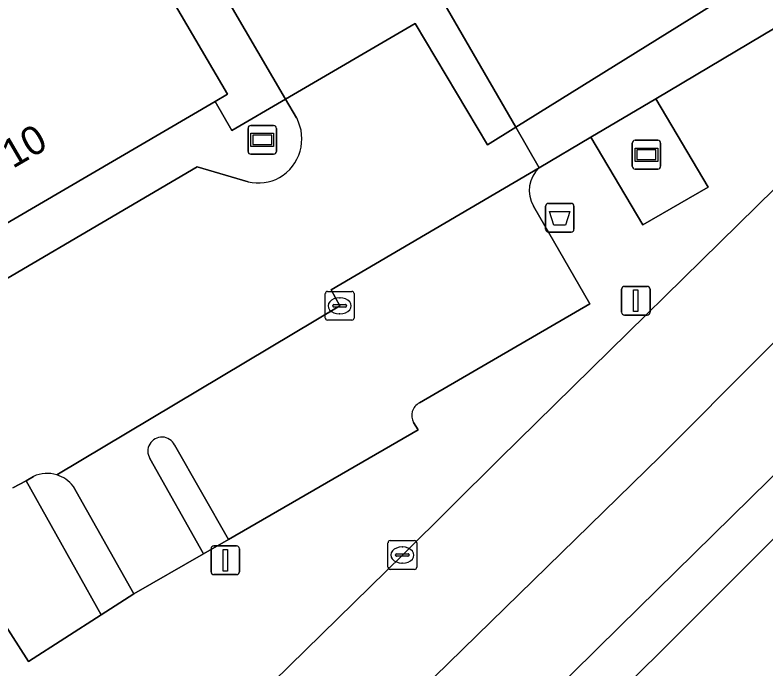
# Model space of a CAD drawing. Extents: x 157320 to 158835, y 386650 to 388491.
# Drawn here: x 158369.58 to 158395.7, y 386907.25 to 386930.01 of the extents above; entities that cross this region are included whole.
import ezdxf

# ---------------------------------------------------------------- set-up
doc = ezdxf.new("R2010")
doc.units = 0
for name, color, linetype in [('IMGEO_Afvalbak', 7, 'Continuous'), ('IMGEO_Berm_groen', 7, 'Continuous'), ('IMGEO_Kolk', 7, 'Continuous'), ('IMGEO_Lichtmast', 7, 'Continuous'), ('IMGEO_Pand', 7, 'Continuous'), ('IMGEO_Pand_nummerreeks', 7, 'Continuous'), ('IMGEO_Parkeervlak_open', 7, 'Continuous'), ('IMGEO_Reclamebord', 7, 'Continuous'), ('IMGEO_Rijbaan_lokaal_gesloten', 7, 'Continuous'), ('IMGEO_Rijbaan_lokaal_open', 7, 'Continuous'), ('IMGEO_Rijbaan_regionaal_gesloten', 7, 'Continuous'), ('IMGEO_Voetpad_open', 7, 'Continuous')]:
    doc.layers.add(name, color=color, linetype=linetype)

msp = doc.modelspace()

# ---------------------------------------------------------------- linework, layer by layer
at = {"layer": 'IMGEO_Afvalbak'}
for p, q in [((158388.057, 386922.552), (158388.057, 386923.352)), ((158388.057, 386923.352), (158388.057, 386922.552)), ((158388.157, 386923.452), (158388.947, 386923.452)), ((158388.947, 386923.452), (158388.157, 386923.452)), ((158389.047, 386923.352), (158389.047, 386922.552)), ((158389.047, 386922.552), (158389.047, 386923.352)), ((158388.947, 386922.452), (158388.157, 386922.452)), ((158388.157, 386922.452), (158388.947, 386922.452))]:
    msp.add_line(p, q, dxfattribs=at)
msp.add_lwpolyline([(158388.2, 386923.166), (158388.904, 386923.166), (158388.755, 386922.696), (158388.349, 386922.696), (158388.2, 386923.166)], dxfattribs=at)
for centre, start, end in [((158388.157, 386923.352), 90, 180), ((158388.157, 386923.352), 90, 180), ((158388.947, 386923.352), 0, 90), ((158388.947, 386923.352), 360, 90), ((158388.157, 386922.552), 180, 270), ((158388.157, 386922.552), 180, 270), ((158388.947, 386922.552), 270, 0), ((158388.947, 386922.552), 270, 0)]:
    msp.add_arc(centre, 0.1, start, end, dxfattribs=at)
at = {"layer": 'IMGEO_Berm_groen'}
for points in [[(158372.806, 386901.166), (158372.905, 386901.259), (158374.145, 386902.471), (158376.321, 386904.599), (158383.073, 386911.212), (158386.453, 386914.565), (158397.335, 386925.232), (158410.734, 386938.407), (158412.242, 386939.717), (158414.539, 386941.65), (158427.982, 386952.457)], [(158397.459, 386930.391), (158391.902, 386927.093), (158393.72, 386924.02), (158391.448, 386922.704), (158389.63, 386925.759), (158387.837, 386924.685)], [(158387.638, 386923.359), (158389.596, 386919.959), (158383.666, 386916.506)], [(158383.464, 386915.826), (158383.618, 386915.574), (158377.021, 386911.75), (158376.151, 386911.259), (158373.726, 386909.862), (158372.582, 386909.128), (158370.057, 386907.508), (158366.783, 386912.611)]]:
    msp.add_lwpolyline(points, dxfattribs=at)
for centre, radius, start, end in [((158388.553, 386923.9), 1.063, 132.3623, 210.5677), ((158383.882, 386916.072), 0.485, 116.4063, 210.5046)]:
    msp.add_arc(centre, radius, start, end, dxfattribs=at)
at = {"layer": 'IMGEO_Kolk'}
for p, q in [((158380.464, 386920.388), (158381.316, 386920.388)), ((158380.389, 386919.462), (158380.389, 386920.314)), ((158380.877, 386920.168), (158380.902, 386920.168)), ((158381.39, 386920.314), (158381.39, 386919.462)), ((158380.648, 386919.882), (158380.648, 386919.894)), ((158381.086, 386919.845), (158380.688, 386919.845)), ((158380.691, 386919.931), (158381.089, 386919.931)), ((158381.132, 386919.894), (158381.132, 386919.882)), ((158380.9, 386919.608), (158380.875, 386919.608)), ((158381.316, 386919.388), (158380.464, 386919.388)), ((158382.571, 386910.787), (158382.571, 386911.639)), ((158382.646, 386911.713), (158383.498, 386911.713)), ((158383.059, 386911.493), (158383.084, 386911.493)), ((158383.572, 386911.639), (158383.572, 386910.787)), ((158382.873, 386911.256), (158383.271, 386911.256)), ((158382.83, 386911.207), (158382.83, 386911.219)), ((158383.268, 386911.17), (158382.87, 386911.17)), ((158383.314, 386911.219), (158383.314, 386911.207)), ((158383.498, 386910.713), (158382.646, 386910.713)), ((158383.082, 386910.933), (158383.057, 386910.933))]:
    msp.add_line(p, q, dxfattribs=at)
for points in [[(158380.464, 386920.388), (158381.316, 386920.388)], [(158380.389, 386919.462), (158380.389, 386920.314)], [(158381.39, 386920.314), (158381.39, 386919.462)], [(158381.316, 386919.388), (158380.464, 386919.388)], [(158382.571, 386910.787), (158382.571, 386911.639)], [(158382.646, 386911.713), (158383.498, 386911.713)], [(158383.572, 386911.639), (158383.572, 386910.787)], [(158383.498, 386910.713), (158382.646, 386910.713)]]:
    msp.add_lwpolyline(points, dxfattribs=at)
for centre, radius, start, end in [((158380.466, 386920.312), 0.0765, 91.552, 178.448), ((158380.466, 386920.312), 0.0765, 91.552, 178.448), ((158381.314, 386920.312), 0.0765, 1.552, 88.448), ((158381.314, 386920.312), 0.0765, 1.552, 88.448), ((158380.688, 386919.891), 0.0403, 85.8775, 175.7526), ((158380.685, 386919.881), 0.0366, 178.938, 274.7102), ((158381.089, 386919.888), 0.043, 264.8664, 352.4533), ((158381.093, 386919.893), 0.0386, 1.7309, 96.639), ((158380.466, 386919.464), 0.0765, 181.552, 268.448), ((158380.466, 386919.464), 0.0765, 181.552, 268.448), ((158381.314, 386919.464), 0.0765, 271.552, 358.448), ((158381.314, 386919.464), 0.0765, 271.552, 358.448), ((158382.648, 386911.637), 0.0765, 91.552, 178.448), ((158382.648, 386911.637), 0.0765, 91.552, 178.448), ((158383.496, 386911.637), 0.0765, 1.552, 88.448), ((158383.496, 386911.637), 0.0765, 1.552, 88.448), ((158382.87, 386911.216), 0.0403, 85.8775, 175.7526), ((158383.275, 386911.218), 0.0386, 1.7309, 96.639), ((158382.867, 386911.206), 0.0366, 178.938, 274.7102), ((158383.271, 386911.213), 0.043, 264.8664, 352.4533), ((158382.648, 386910.789), 0.0765, 181.552, 268.448), ((158382.648, 386910.789), 0.0765, 181.552, 268.448), ((158383.496, 386910.789), 0.0765, 271.552, 358.448), ((158383.496, 386910.789), 0.0765, 271.552, 358.448)]:
    msp.add_arc(centre, radius, start, end, dxfattribs=at)
for centre, major_axis, ratio, start_param, end_param in [((158380.876, 386919.888), (-0.387, 0.002), 0.722429, 4.712389, 7.853982), ((158380.901, 386919.888), (-0.39, 0.002), 0.717154, 1.570796, 4.712389), ((158383.058, 386911.213), (-0.387, 0.002), 0.722429, 4.712389, 7.853982), ((158383.083, 386911.213), (-0.39, 0.002), 0.717154, 1.570796, 4.712389)]:
    msp.add_ellipse(centre, major_axis=major_axis, ratio=ratio, start_param=start_param, end_param=end_param, dxfattribs=at)
at = {"layer": 'IMGEO_Lichtmast'}
for p, q in [((158390.706, 386919.662), (158390.706, 386920.462)), ((158390.706, 386920.462), (158390.706, 386919.662)), ((158390.806, 386920.562), (158391.596, 386920.562)), ((158391.596, 386920.562), (158390.806, 386920.562)), ((158391.696, 386920.462), (158391.696, 386919.662)), ((158391.696, 386919.662), (158391.696, 386920.462)), ((158391.596, 386919.562), (158390.806, 386919.562)), ((158390.806, 386919.562), (158391.596, 386919.562)), ((158376.51, 386911.531), (158377.3, 386911.531)), ((158377.3, 386911.531), (158376.51, 386911.531)), ((158376.41, 386910.631), (158376.41, 386911.431)), ((158376.41, 386911.431), (158376.41, 386910.631)), ((158377.4, 386911.431), (158377.4, 386910.631)), ((158377.4, 386910.631), (158377.4, 386911.431)), ((158377.3, 386910.531), (158376.51, 386910.531)), ((158376.51, 386910.531), (158377.3, 386910.531))]:
    msp.add_line(p, q, dxfattribs=at)
for points in [[(158391.126, 386920.437), (158391.276, 386920.437), (158391.276, 386919.687), (158391.126, 386919.687), (158391.126, 386920.437)], [(158376.83, 386911.406), (158376.98, 386911.406), (158376.98, 386910.656), (158376.83, 386910.656), (158376.83, 386911.406)]]:
    msp.add_lwpolyline(points, dxfattribs=at)
for centre, start, end in [((158390.806, 386920.462), 90, 180), ((158390.806, 386920.462), 90, 180), ((158391.596, 386920.462), 0, 90), ((158391.596, 386920.462), 360, 90), ((158390.806, 386919.662), 180, 270), ((158390.806, 386919.662), 180, 270), ((158391.596, 386919.662), 270, 0), ((158391.596, 386919.662), 270, 0), ((158376.51, 386911.431), 90, 180), ((158376.51, 386911.431), 90, 180), ((158377.3, 386911.431), 0, 90), ((158377.3, 386911.431), 360, 90), ((158376.51, 386910.631), 180, 270), ((158376.51, 386910.631), 180, 270), ((158377.3, 386910.631), 270, 0), ((158377.3, 386910.631), 270, 0)]:
    msp.add_arc(centre, 0.1, start, end, dxfattribs=at)
at = {"layer": 'IMGEO_Pand'}
msp.add_lwpolyline([(158360.989, 386934.608), (158362.977, 386931.246), (158363.148, 386930.952), (158360.084, 386929.116), (158365.205, 386920.377), (158376.558, 386927.003), (158376.987, 386927.254), (158371.633, 386936.384), (158371.426, 386936.737), (158369.614, 386939.822), (158369.32, 386940.336), (158360.656, 386935.25)], close=True, dxfattribs=at)
at = {"layer": 'IMGEO_Parkeervlak_open'}
for points in [[(158387.837, 386924.685), (158380.589, 386920.44), (158380.89, 386919.888), (158371.04, 386914.002)], [(158389.596, 386919.959), (158387.638, 386923.359)], [(158383.666, 386916.506), (158389.596, 386919.959)], [(158375.138, 386915.043), (158377.021, 386911.75), (158383.618, 386915.574), (158383.464, 386915.826)], [(158371.605, 386913.606), (158373.726, 386909.862), (158376.151, 386911.259), (158374.282, 386914.573)], [(158366.783, 386912.611), (158370.057, 386907.508), (158372.582, 386909.128), (158369.977, 386913.793), (158369.508, 386913.55)]]:
    msp.add_lwpolyline(points, dxfattribs=at)
for centre, radius, start, end in [((158388.553, 386923.9), 1.063, 132.3623, 210.5677), ((158383.882, 386916.072), 0.485, 116.4063, 210.5046), ((158374.698, 386914.829), 0.489, 25.9032, 211.6361), ((158370.7, 386912.916), 1.138, 37.3314, 72.6165)]:
    msp.add_arc(centre, radius, start, end, dxfattribs=at)
at = {"layer": 'IMGEO_Reclamebord'}
for p, q in [((158377.798, 386926.163), (158378.588, 386926.163)), ((158378.588, 386926.163), (158377.798, 386926.163)), ((158377.698, 386925.263), (158377.698, 386926.063)), ((158377.698, 386926.063), (158377.698, 386925.263)), ((158378.688, 386926.063), (158378.688, 386925.263)), ((158378.688, 386925.263), (158378.688, 386926.063)), ((158391.175, 386925.646), (158391.965, 386925.646)), ((158391.965, 386925.646), (158391.175, 386925.646)), ((158391.075, 386924.746), (158391.075, 386925.546)), ((158391.075, 386925.546), (158391.075, 386924.746)), ((158392.065, 386925.546), (158392.065, 386924.746)), ((158392.065, 386924.746), (158392.065, 386925.546)), ((158378.588, 386925.163), (158377.798, 386925.163)), ((158377.798, 386925.163), (158378.588, 386925.163)), ((158391.965, 386924.646), (158391.175, 386924.646)), ((158391.175, 386924.646), (158391.965, 386924.646))]:
    msp.add_line(p, q, dxfattribs=at)
for points in [[(158377.799, 386925.895), (158378.587, 386925.895), (158378.587, 386925.431), (158377.799, 386925.431), (158377.799, 386925.895)], [(158377.864, 386925.83), (158377.864, 386925.496), (158378.522, 386925.496), (158378.522, 386925.83), (158377.864, 386925.83)], [(158391.176, 386925.378), (158391.964, 386925.378), (158391.964, 386924.914), (158391.176, 386924.914), (158391.176, 386925.378)], [(158391.241, 386925.313), (158391.241, 386924.979), (158391.899, 386924.979), (158391.899, 386925.313), (158391.241, 386925.313)]]:
    msp.add_lwpolyline(points, dxfattribs=at)
for centre, start, end in [((158377.798, 386926.063), 90, 180), ((158377.798, 386926.063), 90, 180), ((158378.588, 386926.063), 0, 90), ((158378.588, 386926.063), 360, 90), ((158391.175, 386925.546), 90, 180), ((158391.175, 386925.546), 90, 180), ((158391.965, 386925.546), 0, 90), ((158391.965, 386925.546), 360, 90), ((158377.798, 386925.263), 180, 270), ((158377.798, 386925.263), 180, 270), ((158378.588, 386925.263), 270, 0), ((158378.588, 386925.263), 270, 0), ((158391.175, 386924.746), 180, 270), ((158391.175, 386924.746), 180, 270), ((158391.965, 386924.746), 270, 0), ((158391.965, 386924.746), 270, 0)]:
    msp.add_arc(centre, 0.1, start, end, dxfattribs=at)
at = {"layer": 'IMGEO_Rijbaan_lokaal_gesloten'}
msp.add_lwpolyline([(158381.545, 386946.671), (158375.59, 386943.272), (158377.65, 386939.731), (158372.929, 386937.105), (158373.379, 386936.702), (158379.007, 386927.08), (158383.515, 386929.709), (158386.037, 386925.487), (158387.019, 386926.099), (158378.699, 386940.484), (158381.704, 386942.237), (158381.426, 386942.394), (158381.084, 386942.939), (158381.118, 386943.25), (158381.394, 386943.442), (158381.708, 386943.263), (158382.886, 386943.968), (158382.883, 386944.33), (158383.175, 386944.487), (158383.484, 386944.342), (158383.787, 386943.791), (158383.492, 386943.271), (158385.885, 386944.662), (158383.872, 386948.041)], dxfattribs=at)
for points in [[(158388.366, 386946.105), (158385.885, 386944.662), (158392.179, 386934.098), (158392.466, 386933.615), (158394.259, 386930.606), (158387.019, 386926.099), (158387.837, 386924.685), (158389.63, 386925.759), (158391.902, 386927.093), (158397.459, 386930.391)], [(158385.885, 386944.662), (158383.492, 386943.271), (158383.174, 386943.436), (158382.006, 386942.749), (158381.987, 386942.415), (158381.704, 386942.237), (158378.699, 386940.484), (158387.019, 386926.099), (158394.259, 386930.606), (158392.466, 386933.615), (158392.179, 386934.098)]]:
    msp.add_lwpolyline(points, close=True, dxfattribs=at)
at = {"layer": 'IMGEO_Rijbaan_lokaal_open'}
for points in [[(158380.89, 386919.888), (158380.589, 386920.44), (158387.837, 386924.685), (158387.019, 386926.099), (158386.037, 386925.487), (158383.515, 386929.709), (158379.007, 386927.08), (158379.391, 386926.424)], [(158377.699, 386924.206), (158375.921, 386924.721), (158366.148, 386918.988)], [(158371.04, 386914.002), (158380.89, 386919.888)], [(158369.508, 386913.55), (158369.977, 386913.793), (158370.228, 386913.951)]]:
    msp.add_lwpolyline(points, dxfattribs=at)
for centre, radius, start, end in [((158378.008, 386925.7), 1.562, 300.1976, 27.6345), ((158378.056, 386925.724), 1.56, 256.7825, 298.2146), ((158370.7, 386912.923), 1.131, 72.5206, 114.6672)]:
    msp.add_arc(centre, radius, start, end, dxfattribs=at)
at = {"layer": 'IMGEO_Rijbaan_regionaal_gesloten'}
for points in [[(158380.37, 386896.192), (158412.095, 386927.825), (158468.815, 386980.59), (158516.13, 387020.671), (158559.683, 387049.851), (158628.558, 387090.655)], [(158460.058, 386981.249), (158457.955, 386979.362), (158457.749, 386979.2), (158456.859, 386978.385), (158442.922, 386965.435), (158442.338, 386964.923), (158438.576, 386961.299), (158392.049, 386914.643), (158376.822, 386899.78), (158379.171, 386897.42), (158390.632, 386908.714), (158407.566, 386925.333), (158425.381, 386943.078), (158439.92, 386957.561), (158455.41, 386972.175), (158471.946, 386986.872), (158479.748, 386993.532), (158490.392, 387002.237), (158512.534, 387019.237), (158517.446, 387022.831), (158531.195, 387032.604), (158547.159, 387043.294), (158563.178, 387053.558), (158587.005, 387068.277)], [(158587.005, 387068.277), (158563.178, 387053.558), (158547.159, 387043.294), (158531.195, 387032.604), (158517.446, 387022.831), (158512.534, 387019.237), (158490.392, 387002.237), (158479.748, 386993.532), (158471.946, 386986.872), (158455.41, 386972.175), (158439.92, 386957.561), (158425.381, 386943.078), (158407.566, 386925.333), (158390.632, 386908.714), (158379.171, 386897.42), (158380.37, 386896.192)], [(158434.833, 386957.941), (158427.982, 386952.457), (158414.539, 386941.65), (158412.242, 386939.717), (158410.734, 386938.407), (158397.335, 386925.232), (158386.453, 386914.565), (158383.073, 386911.212), (158376.321, 386904.599), (158374.145, 386902.471), (158376.822, 386899.78), (158392.049, 386914.643), (158438.576, 386961.299)]]:
    msp.add_lwpolyline(points, dxfattribs=at)
at = {"layer": 'IMGEO_Voetpad_open'}
for points in [[(158372.929, 386937.105), (158371.633, 386936.384), (158376.987, 386927.254), (158376.558, 386927.003), (158377.137, 386925.99), (158379.007, 386927.08), (158373.379, 386936.702)], [(158391.902, 386927.093), (158389.63, 386925.759), (158391.448, 386922.704), (158393.72, 386924.02)]]:
    msp.add_lwpolyline(points, close=True, dxfattribs=at)
for points in [[(158379.391, 386926.424), (158379.007, 386927.08), (158377.137, 386925.99), (158376.558, 386927.003), (158365.205, 386920.377), (158360.084, 386929.116), (158363.148, 386930.952), (158362.977, 386931.246), (158358.325, 386928.569)], [(158366.148, 386918.988), (158375.921, 386924.721), (158377.699, 386924.206)], [(158374.282, 386914.573), (158376.151, 386911.259), (158377.021, 386911.75), (158375.138, 386915.043)], [(158370.228, 386913.951), (158369.977, 386913.793), (158372.582, 386909.128), (158373.726, 386909.862), (158371.605, 386913.606)]]:
    msp.add_lwpolyline(points, dxfattribs=at)
for centre, radius, start, end in [((158378.008, 386925.7), 1.562, 300.1976, 27.6345), ((158378.056, 386925.724), 1.56, 256.7825, 298.2146), ((158374.698, 386914.829), 0.489, 25.9032, 211.6361), ((158370.7, 386912.923), 1.131, 72.5206, 114.6672), ((158370.7, 386912.916), 1.138, 37.3314, 72.6165)]:
    msp.add_arc(centre, radius, start, end, dxfattribs=at)

# ---------------------------------------------------------------- texts
at = {"layer": 'IMGEO_Pand_nummerreeks'}
msp.add_text('10', height=1, rotation=30.2782, dxfattribs=at).set_placement((158369.505, 386924.646))

doc.saveas('drawing.dxf')
